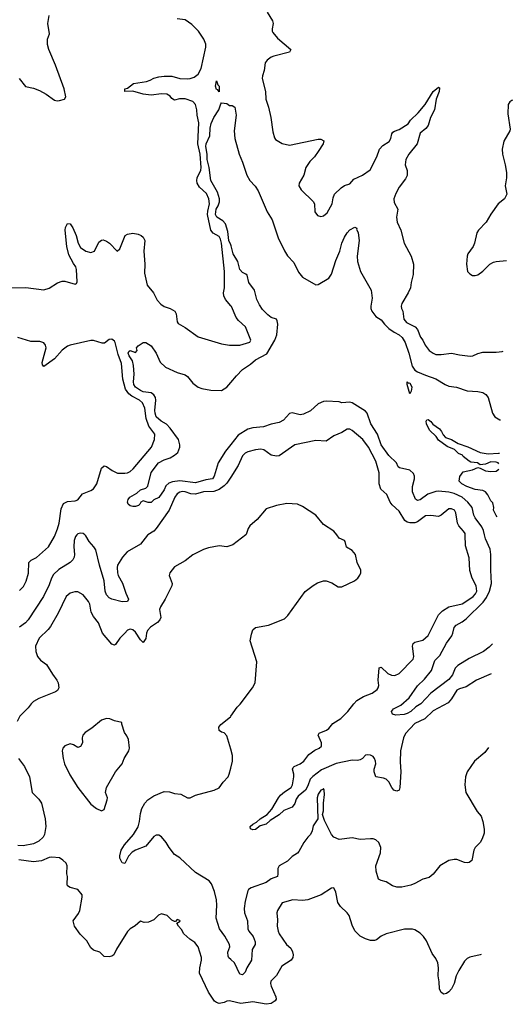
# Model space of a CAD drawing. Header units: inches. Extents: x 1552611 to 1694776, y 811966 to 917215.
# Tile 383 of 549: x 1688384 to 1692155, y 836412 to 843939. Entities that reach past the tile are written whole.
import ezdxf

# ---------------------------------------------------------------- set-up
doc = ezdxf.new("R2010")
doc.units = ezdxf.units.IN
doc.header["$MEASUREMENT"] = 0
for name, color, linetype in [('B6883', 7, 'Continuous'), ('B6884', 7, 'Continuous'), ('B6893', 7, 'Continuous'), ('B6894', 7, 'Continuous')]:
    doc.layers.add(name, color=color, linetype=linetype)

msp = doc.modelspace()

# ---------------------------------------------------------------- linework, layer by layer
at = {"layer": 'B6883', "color": 5}
for points, elevation in [([(1688821.6, 840000), (1688810.7, 839989.3), (1688802.2, 839957.8), (1688798.8, 839910), (1688802.9, 839850), (1688800.1, 839830), (1688790, 839810), (1688770, 839789.9), (1688684, 839736), (1688642, 839698), (1688627.3, 839670), (1688610, 839618.7), (1688565.6, 839530), (1688450, 839350.7), (1688430, 839328.1), (1688383.9, 839296.1)], 880), ([(1688384.2, 839575.8), (1688413.3, 839606.6), (1688433.3, 839646.7), (1688452.3, 839707.7), (1688455.5, 839790), (1688472.7, 839807.3), (1688512.9, 839827.1), (1688604.6, 839910), (1688650, 839987.6), (1688655.1, 840000)], 880), ([(1689366, 840000), (1689362.4, 839997.6), (1689310, 839929.8), (1689206, 839870), (1689170.3, 839830), (1689134, 839770), (1689129.3, 839750), (1689132, 839710), (1689138, 839690), (1689172.3, 839632.3), (1689195.6, 839555.6), (1689217.3, 839510), (1689210.1, 839489.9), (1689169.3, 839489.3), (1689090, 839509.8), (1689070, 839519.8), (1689050, 839542), (1689038, 839570), (1689031.5, 839650), (1688995.3, 839770), (1688966.8, 839886.8), (1688953.1, 839910), (1688917.2, 839950), (1688890, 839994.4), (1688883, 840000)], 880), ([(1690000, 839919.5), (1689970, 839909.8), (1689910, 839915.8), (1689830, 839901.4), (1689790, 839887.9), (1689710, 839847), (1689650, 839802.6), (1689570, 839755.1), (1689533.4, 839710), (1689529, 839691), (1689551.7, 839630), (1689548.8, 839610), (1689498.5, 839510), (1689461.5, 839450), (1689455.5, 839430), (1689465.7, 839370), (1689456.5, 839350), (1689439.3, 839330), (1689386.3, 839293.7), (1689361.4, 839270), (1689353.8, 839250), (1689350, 839209), (1689330, 839179), (1689310, 839198), (1689270, 839256.8), (1689250, 839274.6), (1689230, 839278.8), (1689210, 839270.8), (1689188, 839250), (1689151.3, 839210), (1689116.9, 839163.1), (1689110, 839157.6), (1689090, 839164.7), (1689018.7, 839250), (1688987.9, 839327.9), (1688950, 839377.4), (1688931.8, 839410), (1688922, 839470), (1688912.2, 839490), (1688870, 839541.4), (1688830, 839564.4), (1688805.2, 839565.2), (1688770, 839555.8), (1688740.9, 839530), (1688678.8, 839401.2), (1688619.2, 839300.8), (1688602.5, 839277.5), (1688533.8, 839210), (1688505.7, 839150), (1688506.7, 839110), (1688520.8, 839070), (1688542.8, 839042.8), (1688590, 839008.7), (1688634.6, 838934.6), (1688668.9, 838890), (1688678.9, 838870), (1688684.4, 838830), (1688673, 838810), (1688659.3, 838800.7), (1688531.8, 838750), (1688490, 838727.7), (1688471.3, 838710), (1688450, 838677.6), (1688386.6, 838613.4), (1688365.4, 838574.6)], 920), ([(1690000, 838363), (1689970, 838465.2), (1689950, 838487.3), (1689930, 838492), (1689910, 838505.2), (1689909.6, 838530), (1689924.5, 838550), (1689996.9, 838610), (1690000, 838614.3)], 920), ([(1688375.1, 838290), (1688420.7, 838230), (1688458.9, 838150), (1688479, 838030), (1688530, 837980.2), (1688551.1, 837950), (1688579.2, 837830), (1688583.8, 837770), (1688574.4, 837710), (1688563.5, 837690), (1688530, 837659.8), (1688490, 837638.6), (1688410, 837622.3), (1688370, 837626)], 920), ([(1690000, 836754.7), (1689986.4, 836766.4), (1689979.5, 836779.5), (1689978.7, 836810), (1689992.5, 836850), (1689989.1, 836870), (1689953.6, 836933.6), (1689914.1, 836990), (1689889, 837070), (1689893.8, 837170), (1689890.8, 837210.8), (1689875.4, 837275.4), (1689853.1, 837333.1), (1689835.8, 837355.8), (1689730, 837419.7), (1689610, 837531.5), (1689570, 837556.3), (1689528.6, 837610), (1689506, 837650), (1689470, 837691.6), (1689450, 837705.6), (1689430, 837706), (1689410, 837694), (1689350, 837621.7), (1689270.8, 837590), (1689245.5, 837574.5), (1689216.9, 837543.1), (1689190, 837489), (1689170, 837493.2), (1689151.8, 837530), (1689150, 837546), (1689162, 837590), (1689185.7, 837630), (1689256.4, 837710), (1689290, 837768.7), (1689302, 837810), (1689308.4, 837870), (1689318.4, 837910), (1689341, 837950), (1689365.2, 837974.8), (1689410, 838004.5), (1689490, 838038.1), (1689530, 838035.5), (1689570, 838022.7), (1689617.5, 838017.5), (1689670, 837990.3), (1689690, 837990.3), (1689730, 838010.3), (1689872.7, 838050), (1689910, 838067.7), (1689941.3, 838110), (1689979.7, 838150), (1689988.5, 838170), (1690000, 838217)], 920), ([(1690000, 836435.4), (1689990, 836437.7), (1689970, 836436.3), (1689950, 836426.6), (1689910, 836417.2), (1689890, 836425.2), (1689876.6, 836436.6), (1689830, 836505.2), (1689761.3, 836650), (1689762, 836690), (1689776.9, 836750), (1689776.3, 836770), (1689751.2, 836850), (1689724.8, 836884.8), (1689687, 836910), (1689641.2, 836950), (1689622.7, 836982.7), (1689599, 837010), (1689588, 837032), (1689612.1, 837047.9), (1689610, 837053.2), (1689590, 837059), (1689576, 837044), (1689570, 837044), (1689550, 837056), (1689512, 837090), (1689470, 837103.6), (1689446.4, 837093.6), (1689410, 837058), (1689370, 837040.9), (1689338, 837038), (1689310, 837048), (1689267.9, 837012.1), (1689230, 836989.4), (1689210, 836969.3), (1689125.5, 836834.5), (1689106, 836790), (1689090, 836779.3), (1689070, 836776), (1689030, 836778), (1688998, 836810), (1688950, 836826), (1688930, 836844), (1688898, 836898), (1688848.5, 836948.5), (1688803.7, 837010), (1688793.2, 837050), (1688833.7, 837106.3), (1688844.2, 837130), (1688862.9, 837230), (1688862, 837250), (1688830, 837289.2), (1688770, 837304), (1688750, 837318), (1688746.6, 837330), (1688749.5, 837390), (1688744.5, 837410), (1688749, 837470), (1688739, 837490), (1688714.5, 837514.5), (1688690, 837531.3), (1688630, 837536.3), (1688610, 837534.3), (1688552.1, 837507.9), (1688490, 837500.2), (1688377.3, 837517.3)], 940)]:
    msp.add_lwpolyline(points, dxfattribs=dict(at, elevation=elevation))
at = {"layer": 'B6883', "color": 5, "elevation": 940}
msp.add_lwpolyline([(1689050, 838598), (1689010, 838585.1), (1688936.1, 838523.9), (1688884.4, 838490), (1688868.5, 838470), (1688863.1, 838450), (1688865.5, 838410), (1688850, 838382.7), (1688830, 838376), (1688795.6, 838395.6), (1688770, 838402.9), (1688730, 838387), (1688714.9, 838370), (1688710.5, 838350), (1688717.4, 838290), (1688727.4, 838250), (1688767.1, 838167.1), (1688830.3, 838070), (1688930, 837940.7), (1688972, 837910), (1689010, 837891), (1689030, 837901), (1689054.6, 837974.6), (1689055.3, 837990), (1689041.2, 838030), (1689049.6, 838070), (1689117.4, 838190), (1689167.6, 838250), (1689182.9, 838290), (1689219.6, 838350), (1689225.6, 838370), (1689216.9, 838436.9), (1689205.4, 838465.4), (1689187, 838490), (1689166, 838554), (1689166, 838566), (1689110, 838579), (1689074.8, 838594.8)], close=True, dxfattribs=at)
at = {"layer": 'B6884', "color": 5}
for points, elevation in [([(1688381.5, 843490), (1688430, 843428.8), (1688490, 843414.9), (1688537.1, 843397.1), (1688587.3, 843370), (1688650, 843324), (1688670, 843319.1), (1688690, 843320.5), (1688728, 843330), (1688738, 843350), (1688724.2, 843410), (1688657.6, 843590), (1688607.2, 843710), (1688598.3, 843750), (1688597.4, 843790), (1688612.3, 843830), (1688600.9, 843910), (1688609.5, 843970)], 920), ([(1690000, 841752.4), (1689960.4, 841800.4), (1689946.9, 841826.9), (1689944.4, 841850), (1689950.9, 841890), (1689952.7, 842012.7), (1689930, 842231.6), (1689921.3, 842261.3), (1689910, 842281.4), (1689866.3, 842306.3), (1689848.5, 842330), (1689822.7, 842450), (1689823.7, 842476.3), (1689837.1, 842530), (1689833.1, 842570), (1689813.3, 842610), (1689759.7, 842659.7), (1689743.4, 842690), (1689739.7, 842710), (1689742, 842730), (1689770, 842788.4), (1689773.8, 842810), (1689765.1, 842910), (1689746.7, 842990), (1689756.3, 843150), (1689741.7, 843210), (1689740.6, 843250), (1689730.4, 843290), (1689710, 843312.5), (1689650, 843332.7), (1689607.2, 843332.8), (1689570, 843322.4), (1689550, 843335.3), (1689535, 843355), (1689509.9, 843369.9), (1689470, 843373.2), (1689390, 843362.2), (1689330, 843369.2), (1689250, 843392.9), (1689189.2, 843390.8), (1689188.7, 843410), (1689210, 843416.5), (1689255.1, 843450), (1689353.8, 843466.2), (1689383.5, 843476.5), (1689410, 843492.3), (1689450, 843502.2), (1689490, 843508), (1689550, 843507.3), (1689610, 843488.7), (1689667.3, 843487.3), (1689690, 843489.5), (1689719.7, 843500.3), (1689750, 843523.6), (1689773.8, 843566.2), (1689809.1, 843730), (1689808.3, 843751.7), (1689794.9, 843790), (1689752.8, 843850), (1689702.9, 843902.9), (1689650, 843936.6), (1689590, 843945.2)], 880), ([(1690000, 842218.4), (1689985, 842250), (1689978.5, 842318.5), (1689959, 842379), (1689940.1, 842400.1), (1689894, 842430), (1689881.9, 842450), (1689888.3, 842490), (1689903.6, 842516.4), (1689913.6, 842546.4), (1689912.5, 842570), (1689899.5, 842619.5), (1689847.1, 842710), (1689834.9, 842810), (1689818.9, 842870), (1689820.1, 842910), (1689809.1, 842970), (1689812.8, 842990), (1689839.3, 843050), (1689842.7, 843110), (1689850, 843146), (1689870, 843192), (1689908.7, 843250), (1689924, 843296), (1689930, 843302), (1689970, 843298), (1689990, 843282), (1690000, 843282)], 860), ([(1688310, 841887.9), (1688432.7, 841892.7), (1688570, 841873.1), (1688610, 841886.7), (1688673.8, 841926.2), (1688710, 841939.5), (1688730, 841940.3), (1688810, 841916.3), (1688818.3, 841921.7), (1688824.8, 841935.2), (1688820.3, 842030), (1688813.6, 842050), (1688795.2, 842075.2), (1688761.7, 842141.7), (1688746.2, 842206.2), (1688731.3, 842330), (1688735, 842350), (1688750, 842381.6), (1688770, 842378.3), (1688790, 842348.9), (1688816.9, 842290), (1688832.3, 842230), (1688850, 842196.3), (1688890, 842168.7), (1688930, 842158.6), (1688957.6, 842170), (1688990, 842237.3), (1689010, 842254), (1689024.5, 842255.5), (1689050, 842246), (1689071.4, 842231.4), (1689130, 842168.2), (1689150, 842187.3), (1689191.1, 842288.9), (1689210, 842298.7), (1689250, 842305.7), (1689290, 842299.5), (1689313.4, 842290), (1689330, 842275.5), (1689341.3, 842250), (1689333.6, 842170), (1689342.4, 842070), (1689340.7, 842000.7), (1689361.1, 841910), (1689408.9, 841850), (1689435.8, 841795.8), (1689464.9, 841764.9), (1689490, 841746.5), (1689537.3, 841730), (1689570.6, 841710), (1689583.1, 841690), (1689588.9, 841630), (1689597.2, 841617.2), (1689650, 841586.7), (1689750, 841514.4), (1689930, 841461.6), (1689989.5, 841450.5), (1690000, 841450.5)], 880), ([(1688655.1, 840000), (1688674, 840046), (1688685.3, 840090), (1688701.1, 840199), (1688720.5, 840239.5), (1688750, 840255.9), (1688810, 840261.3), (1688830, 840269.2), (1688865.4, 840314.6), (1688930, 840338.5), (1688950, 840352.4), (1688975.5, 840390), (1689010, 840510.6), (1689030, 840527.7), (1689050, 840523.8), (1689092.3, 840492.3), (1689132.5, 840472.5), (1689190, 840472.2), (1689210, 840475.5), (1689230, 840485.8), (1689253.8, 840506.2), (1689392.4, 840670), (1689416.5, 840730), (1689417.7, 840770), (1689371.9, 840831.9), (1689352.4, 840890), (1689341.9, 840970), (1689324.1, 841010), (1689301.6, 841030), (1689241.9, 841061.9), (1689219.2, 841079.2), (1689195.3, 841115.3), (1689174.6, 841190), (1689163.9, 841310), (1689139, 841379), (1689115.6, 841470), (1689110, 841482.3), (1689099.7, 841490), (1689090, 841495.5), (1689070, 841494.4), (1689032.8, 841467.2), (1689014.9, 841465.1), (1688950, 841485.7), (1688930, 841486.5), (1688770, 841451.9), (1688750, 841443.1), (1688710, 841412.4), (1688650, 841345), (1688568.5, 841288.5), (1688559.1, 841299.1), (1688557.1, 841317.1), (1688585.8, 841430), (1688582.8, 841450), (1688570, 841469.7), (1688538.6, 841478.6), (1688470, 841479.6), (1688370, 841508.1)], 880), ([(1690000, 840690.3), (1689960, 840640), (1689902.9, 840550), (1689873.8, 840450), (1689860.5, 840430), (1689810, 840422.4), (1689730, 840398.8), (1689610, 840414.6), (1689553.2, 840406.8), (1689524.8, 840395.2), (1689503.8, 840376.2), (1689490, 840343.6), (1689450, 840286.6), (1689410.7, 840269.3), (1689390, 840248.7), (1689368.9, 840248.9), (1689330, 840261.2), (1689311.3, 840250), (1689305.2, 840234.8), (1689293.7, 840226.3), (1689270, 840217), (1689250, 840216.2), (1689230, 840222), (1689214.7, 840234.7), (1689209.6, 840249.6), (1689214, 840270), (1689227.8, 840290), (1689280.9, 840319.1), (1689310, 840344.4), (1689350, 840357.3), (1689366.2, 840373.8), (1689390, 840476.5), (1689445.7, 840550), (1689490, 840574), (1689536.4, 840590), (1689569.8, 840610), (1689594.3, 840630), (1689610.9, 840670), (1689610.8, 840690), (1689599.8, 840730), (1689536.7, 840816.7), (1689506.8, 840846.8), (1689467.2, 840870), (1689430, 840902.3), (1689420.9, 840930), (1689419.9, 840950), (1689427.5, 841030), (1689423.2, 841050), (1689411.3, 841071.3), (1689390, 841086.9), (1689330, 841094.6), (1689310, 841102.9), (1689270.7, 841130), (1689259.3, 841150), (1689255.2, 841170), (1689259.9, 841230), (1689254.7, 841294.8), (1689247, 841330), (1689222, 841370), (1689215.6, 841390), (1689218.6, 841401.4), (1689230, 841410.8), (1689270, 841394.8), (1689282.7, 841410), (1689277.2, 841430), (1689290, 841446), (1689330, 841471), (1689350, 841471.3), (1689390, 841446), (1689430, 841390.7), (1689460, 841320), (1689501.6, 841281.6), (1689590, 841242.3), (1689650, 841224.9), (1689668.2, 841210), (1689710, 841160.5), (1689750, 841128.4), (1689778.3, 841118.3), (1689847.5, 841107.5), (1689930, 841103.8), (1689970, 841129.4), (1690000, 841165.5)], 860), ([(1690000, 840442.5), (1689970, 840395.6), (1689950, 840374.8), (1689912.4, 840347.6), (1689870, 840330.8), (1689790, 840329.9), (1689730, 840312.8), (1689693.6, 840313.6), (1689650, 840329.1), (1689630, 840331.4), (1689610, 840327.2), (1689590, 840313.6), (1689572.9, 840290), (1689529, 840190), (1689429.7, 840050.3), (1689410, 840029.1), (1689366, 840000)], 880), ([(1688883, 840000), (1688870, 840010.5), (1688850, 840013.4), (1688830, 840008.2), (1688821.6, 840000)], 880)]:
    msp.add_lwpolyline(points, dxfattribs=dict(at, elevation=elevation))
at = {"layer": 'B6884', "color": 5, "elevation": 860}
msp.add_lwpolyline([(1689910, 843388), (1689902, 843402), (1689890, 843406), (1689884, 843430), (1689890, 843470.8), (1689901, 843441), (1689910.8, 843430)], close=True, dxfattribs=at)
at = {"layer": 'B6893', "color": 5}
for points, elevation in [([(1690000, 838614.3), (1690050, 838683.8), (1690073, 838707), (1690167, 838830), (1690187.3, 838870), (1690199.7, 839030), (1690149.7, 839190), (1690157.7, 839242.3), (1690170, 839274.8), (1690190, 839293), (1690290, 839310.4), (1690410, 839359.5), (1690436.1, 839383.9), (1690570, 839566.7), (1690630, 839613.7), (1690664.9, 839635.1), (1690710, 839648.7), (1690730, 839648.5), (1690773.4, 839633.4), (1690822.8, 839602.8), (1690850, 839603.8), (1690946, 839650), (1690972.3, 839670), (1690987.7, 839692.3), (1690994.5, 839710), (1690995.6, 839730), (1690968, 839790), (1690954, 839850), (1690930, 839881.6), (1690886.9, 839906.9), (1690876.2, 839950), (1690870, 839958), (1690830, 839975.1), (1690811.7, 840000)], 920), ([(1690114.8, 840000), (1690015.5, 839924.5), (1690000, 839919.5)], 920), ([(1691993.9, 838937), (1691880.5, 838890), (1691801.2, 838838.8), (1691750, 838824.4), (1691730, 838814), (1691690, 838746.6), (1691663.7, 838716.3), (1691550, 838656.3), (1691485.1, 838594.9), (1691410, 838557.3), (1691338.2, 838481.8), (1691322.6, 838450), (1691299.6, 838350), (1691295.5, 838264.5), (1691302, 838190), (1691295.2, 838070), (1691290, 838049.9), (1691270, 838040.4), (1691248.1, 838048.1), (1691231.5, 838070), (1691210, 838113.3), (1691190, 838133.9), (1691170, 838141.4), (1691109.9, 838149.9), (1691096.8, 838190), (1691097.5, 838210), (1691110.6, 838250), (1691108.8, 838270), (1691099.8, 838290), (1691090, 838306.3), (1691070, 838317.7), (1691050, 838319.8), (1691030, 838315.3), (1691008.2, 838291.8), (1690990, 838280.9), (1690970, 838276.6), (1690930, 838277.9), (1690807.8, 838252.2), (1690695, 838205), (1690626.8, 838153.2), (1690607.7, 838132.3), (1690590, 838082.1), (1690571.8, 838050), (1690515.8, 838004.2), (1690500.9, 837979.1), (1690490, 837948.1), (1690470, 837917.8), (1690407.1, 837892.9), (1690370, 837861.5), (1690302, 837818), (1690270, 837789.8), (1690224.7, 837775.3), (1690190, 837748.6), (1690170, 837745.7), (1690152.1, 837752.1), (1690149.6, 837770), (1690168.3, 837790), (1690195.9, 837804.1), (1690226.2, 837830), (1690277.8, 837862.2), (1690297.5, 837882.5), (1690315.4, 837904.6), (1690364.2, 837990), (1690381.1, 838010), (1690410, 838035.4), (1690462, 838070), (1690471.6, 838090), (1690481.4, 838150), (1690481.8, 838170), (1690471.2, 838210), (1690478, 838222), (1690485.1, 838230), (1690530, 838250.2), (1690560.4, 838270), (1690598.6, 838321.4), (1690644.4, 838355.6), (1690676.3, 838370), (1690693.5, 838386.5), (1690695.3, 838410), (1690668.7, 838470), (1690675.8, 838484.2), (1690733.6, 838506.4), (1690750, 838520.3), (1690780.6, 838559.4), (1690843.3, 838596.7), (1690896.5, 838650), (1690941, 838710), (1690965.4, 838734.6), (1691015.6, 838764.4), (1691083, 838790), (1691120.9, 838819.1), (1691128.5, 838830), (1691132.2, 838850), (1691129, 838890), (1691136.6, 838983.4), (1691150, 838990.3), (1691201.7, 838941.7), (1691230, 838928), (1691254.5, 838925.5), (1691290, 838940.8), (1691395.1, 839050), (1691401.4, 839070), (1691391.9, 839150), (1691396.8, 839170), (1691410, 839179.4), (1691470, 839196.5), (1691509.6, 839230), (1691591.1, 839390), (1691621.4, 839418.6), (1691670, 839449.2), (1691770, 839474), (1691799.7, 839490), (1691855.6, 839530), (1691873.7, 839550), (1691883.1, 839570), (1691879.1, 839610), (1691846.9, 839670), (1691829, 839729), (1691823.7, 839823.7), (1691797.8, 839917.8), (1691793.8, 840000)], 880), ([(1692002.4, 839167.5), (1691978.6, 839141.4), (1691934.6, 839110), (1691824.3, 839055.7), (1691738.6, 839001.4), (1691718.5, 838981.5), (1691696.4, 838930), (1691670, 838895.6), (1691530.6, 838789.4), (1691453.4, 838710), (1691415.3, 838684.7), (1691378.7, 838650), (1691350, 838634), (1691328.2, 838628.2), (1691262.7, 838622.7), (1691238, 838630), (1691229.2, 838650), (1691246.6, 838670), (1691301.1, 838698.9), (1691366.3, 838753.6), (1691430, 838846), (1691482.6, 838897.4), (1691535.9, 838964.1), (1691560.7, 839039.3), (1691600.6, 839079.4), (1691650, 839173.2), (1691691.1, 839228.9), (1691700.7, 839250), (1691710, 839292.4), (1691725.8, 839310), (1691770, 839334.8), (1691801.3, 839358.7), (1691932.9, 839487.1), (1691958.2, 839521.8), (1691981.3, 839570), (1691996.4, 839630), (1691989.9, 839730.1), (1691990.7, 839850.7), (1691984.4, 839890), (1691949.9, 839969.9), (1691942.8, 840000)], 860), ([(1691973.3, 838374.7), (1691943.5, 838336.5), (1691866.7, 838270), (1691810.4, 838190), (1691795.8, 838150), (1691790.4, 838090), (1691799.3, 838030), (1691886.1, 837886.1), (1691915.8, 837850), (1691928.7, 837810), (1691938.9, 837750), (1691938.7, 837721.3), (1691924.2, 837675.8), (1691908.4, 837650), (1691870.4, 837610), (1691860.3, 837590), (1691844, 837510), (1691824.9, 837495.1), (1691810, 837492.8), (1691790, 837495.6), (1691730, 837518.7), (1691710, 837519.8), (1691670, 837510.8), (1691601.1, 837470), (1691550, 837406), (1691518, 837382), (1691470, 837369.6), (1691410, 837334.7), (1691377, 837323), (1691310, 837307.1), (1691270, 837306.9), (1691238.8, 837318.8), (1691190, 837347), (1691150, 837358), (1691129.8, 837369.8), (1691112.8, 837430), (1691111.5, 837470), (1691145.6, 837570), (1691149.5, 837610), (1691132, 837650), (1691110, 837669.4), (1691090, 837676.9), (1691070, 837678), (1690990, 837672.8), (1690930, 837685.1), (1690830, 837672.8), (1690790, 837689.6), (1690771.1, 837711.1), (1690717.5, 837817.5), (1690703.1, 837863.1), (1690708.9, 837891.1), (1690709, 837950), (1690716.6, 838016.6), (1690715.1, 838050), (1690710, 838062), (1690704.9, 838055.1), (1690690, 838049.3), (1690670, 838019.3), (1690660.4, 837990), (1690666.8, 837830), (1690630, 837776), (1690622.3, 837737.7), (1690610.2, 837709.8), (1690588.8, 837690), (1690558.9, 837650), (1690520.7, 837579.3), (1690510, 837566.3), (1690470, 837542.6), (1690432.9, 837507.1), (1690370.4, 837470), (1690359.6, 837450), (1690361.3, 837410), (1690357.1, 837390), (1690310, 837369.9), (1690270, 837343.9), (1690157, 837303), (1690136.9, 837290), (1690130, 837278.7), (1690110, 837200.9), (1690103.1, 837143.1), (1690104.7, 837110), (1690127.5, 837050), (1690130.9, 836990), (1690138.3, 836970), (1690170.8, 836930), (1690187.4, 836890), (1690185.5, 836870), (1690164.6, 836830), (1690158.7, 836750), (1690122.9, 836690), (1690110, 836658), (1690090, 836636.4), (1690070, 836643.1), (1690029.3, 836729.3), (1690000, 836754.7)], 920), ([(1690000, 838217), (1690013, 838270), (1690014.3, 838314.3), (1690000, 838363)], 920), ([(1691915.2, 836791.5), (1691910, 836789.6), (1691830, 836773.3), (1691810, 836761.6), (1691790, 836742), (1691746, 836670), (1691726.3, 836630), (1691708.7, 836570), (1691690.2, 836529.8), (1691670, 836507), (1691650, 836494.5), (1691629.6, 836489.6), (1691610, 836501.2), (1691597.6, 836530), (1691596.1, 836583.9), (1691587.1, 836630), (1691589.7, 836690), (1691584.7, 836730), (1691570, 836760.9), (1691541, 836801), (1691498, 836898), (1691476, 836930), (1691450, 836956), (1691410, 836980.9), (1691390, 836987), (1691330, 836986.3), (1691189, 836951), (1691150, 836931.6), (1691115.1, 836904.9), (1691100.7, 836899.3), (1691070, 836898.9), (1691030, 836911.5), (1690990, 836934), (1690950, 836972.7), (1690930, 837017.2), (1690907.1, 837090), (1690891.4, 837111.4), (1690838.9, 837158.9), (1690818.5, 837190), (1690803.6, 837270), (1690790, 837302), (1690770, 837299.3), (1690691.7, 837248.3), (1690590, 837209.6), (1690550, 837205.6), (1690474, 837210), (1690392.7, 837187.3), (1690357, 837130), (1690353.4, 837110), (1690358.5, 837058.5), (1690354.9, 837010), (1690362, 836970), (1690370.4, 836950), (1690427.7, 836870), (1690459.9, 836839.9), (1690472.9, 836812.9), (1690478, 836790), (1690475.3, 836770), (1690462.4, 836750), (1690390, 836703.6), (1690350, 836632.3), (1690307.2, 836590), (1690302.8, 836570), (1690307.9, 836550), (1690345.5, 836470), (1690347.7, 836450), (1690340.4, 836439.6), (1690310, 836418), (1690270, 836411.9), (1690170, 836430.7), (1690077.4, 836417.4), (1690000, 836435.4)], 940)]:
    msp.add_lwpolyline(points, dxfattribs=dict(at, elevation=elevation))
at = {"layer": 'B6894', "color": 5}
for points, elevation in [([(1690277.4, 843997.4), (1690320.4, 843930), (1690325.5, 843910), (1690317, 843870), (1690317.1, 843850), (1690321.7, 843841.7), (1690357.8, 843797.8), (1690460.7, 843710), (1690450.7, 843690), (1690330, 843660.4), (1690308.4, 843651.6), (1690279.5, 843630), (1690263.8, 843610), (1690255.8, 843550), (1690241.6, 843510), (1690239.3, 843490), (1690266.4, 843390), (1690267.4, 843330), (1690287.6, 843270), (1690305.7, 843190), (1690322, 843082), (1690334.9, 843034.9), (1690342.8, 843022.7), (1690393, 842993), (1690450, 842979.5), (1690670, 843024.9), (1690690, 843025.5), (1690711.9, 843011.9), (1690706.4, 842990), (1690670, 842931.5), (1690639.6, 842890), (1690604.9, 842855.1), (1690573.8, 842810), (1690559, 842750), (1690523.1, 842690), (1690521.3, 842670), (1690539, 842639), (1690630.7, 842550), (1690642, 842530), (1690643, 842470), (1690662.8, 842442.8), (1690690, 842433.4), (1690710, 842439.1), (1690738, 842462), (1690775.6, 842530), (1690783.8, 842576.2), (1690794.9, 842605.1), (1690845.3, 842654.7), (1690870, 842670.4), (1690910, 842684.9), (1690941.4, 842718.6), (1691007.8, 842750), (1691065.8, 842790), (1691116.8, 842890), (1691137.6, 842950), (1691164.1, 842975.9), (1691213.4, 843006.6), (1691225, 843030), (1691232.5, 843067.5), (1691240.8, 843079.2), (1691252.4, 843087.6), (1691290, 843099.3), (1691356.8, 843143.2), (1691375.7, 843170), (1691434.2, 843225.8), (1691489, 843290), (1691549.4, 843390.6), (1691590, 843422), (1691598.5, 843418.5), (1691596.2, 843390), (1691571.3, 843330), (1691559.8, 843250), (1691528, 843192), (1691510, 843131.2), (1691492.4, 843107.6), (1691448.7, 843071.3), (1691426.2, 842990), (1691362.3, 842910), (1691339.7, 842870), (1691334.2, 842830), (1691350, 842784.7), (1691351.2, 842748.8), (1691338.5, 842721.5), (1691290, 842658.7), (1691262.8, 842610), (1691246.9, 842570), (1691250, 842540.7), (1691278, 842490), (1691268.2, 842428.2), (1691273, 842390), (1691302, 842330), (1691327.9, 842230), (1691381.6, 842130), (1691398.1, 842070), (1691396.3, 841990), (1691379.7, 841930), (1691375.2, 841890), (1691357.5, 841850), (1691310.2, 841770), (1691305.2, 841750), (1691307.1, 841730), (1691317.3, 841710), (1691324.4, 841650), (1691345.1, 841625.1), (1691410.6, 841590.6), (1691430, 841570.3), (1691451.9, 841511.9), (1691470.2, 841490), (1691489, 841450), (1691519, 841410), (1691548.3, 841388.3), (1691570, 841380.6), (1691610, 841379.8), (1691690, 841389.2), (1691750, 841376), (1691833.4, 841366.6), (1691851.4, 841368.6), (1691890, 841387.6), (1691930, 841397.4), (1692030, 841396.9), (1692077.4, 841402.6), (1692084.6, 841405.3)], 880), ([(1692155, 843324), (1692150, 843321.2), (1692136, 843310), (1692124, 843290), (1692119.8, 843219.8), (1692138, 843102), (1692136, 843090), (1692090.7, 843010), (1692076.3, 842950), (1692079.1, 842910), (1692100.7, 842830), (1692110.7, 842770), (1692110.6, 842730), (1692100.5, 842670), (1692113.7, 842606.3), (1692094.8, 842570), (1692045.5, 842530), (1691990, 842452.3), (1691954.4, 842390), (1691897.1, 842330), (1691883.8, 842310), (1691866, 842230), (1691854.4, 842205.6), (1691815.5, 842150), (1691810.5, 842130), (1691803.8, 842070), (1691813, 842013), (1691830, 841994.8), (1691850, 841984), (1691870, 841982), (1691890, 841988), (1691930, 842017.1), (1691983.7, 842070), (1692010, 842084.4), (1692030, 842090.4), (1692110, 842097.6)], 920), ([(1690000, 843282), (1690010, 843282), (1690031, 843270), (1690040.7, 843210), (1690026.4, 843090), (1690030.3, 843030), (1690063.7, 842910), (1690090, 842850.6), (1690123.8, 842750), (1690145.5, 842710), (1690187, 842667), (1690210, 842630.8), (1690278, 842470), (1690316.5, 842410), (1690362.2, 842270), (1690410, 842172.7), (1690434.2, 842134.2), (1690483.2, 842083.2), (1690518.9, 842010), (1690550, 841970.4), (1690650, 841910.7), (1690670, 841914), (1690750, 841963.1), (1690770, 841993.4), (1690803.2, 842096.8), (1690833.5, 842170), (1690850, 842230.5), (1690870, 842277), (1690889.9, 842310.1), (1690910, 842332.3), (1690950, 842353), (1690965.4, 842345.4), (1690963.5, 842336.5), (1690974.4, 842310), (1690982, 842250), (1690967.6, 842130), (1690969.1, 842089.1), (1690993.3, 842013.3), (1691074, 841870), (1691083, 841810), (1691071.8, 841750), (1691071.8, 841730), (1691078.9, 841710), (1691109.4, 841669.4), (1691150, 841645.3), (1691177.2, 841610), (1691210, 841579.2), (1691250.6, 841550.6), (1691290, 841530.1), (1691310.9, 841510), (1691335.1, 841470), (1691362.4, 841390), (1691388.1, 841290), (1691410, 841260.2), (1691430, 841246), (1691490, 841221.1), (1691570, 841194.6), (1691642, 841150), (1691670, 841138), (1691728.6, 841128.6), (1691810, 841101.6), (1691890, 841096.4), (1691930, 841088), (1691953.1, 841073.1), (1691970.5, 841050), (1692003.7, 840930), (1692022.3, 840902.3), (1692060.2, 840880.2), (1692065.2, 840878.8)], 860), ([(1690000, 841165.5), (1690042.9, 841217.1), (1690090, 841265.8), (1690150, 841304.3), (1690190, 841338.4), (1690276, 841384), (1690338, 841490), (1690352.8, 841530), (1690359.3, 841610), (1690356.2, 841636.2), (1690349.1, 841649.1), (1690310, 841661.6), (1690282.5, 841682.5), (1690243.7, 841723.7), (1690218.9, 841758.9), (1690199.7, 841799.7), (1690181.1, 841870), (1690139, 841930), (1690124.6, 841984.6), (1690114.5, 841994.5), (1690090, 842006), (1690068.2, 842030), (1690053.5, 842090), (1690018.1, 842150), (1690004, 842210), (1690000, 842218.4)], 860), ([(1690000, 841450.5), (1690069.4, 841450.6), (1690145.2, 841474.8), (1690152.7, 841490), (1690113.3, 841590), (1690058.2, 841638.2), (1690041.4, 841661.4), (1690005.6, 841745.6), (1690000, 841752.4)], 880), ([(1691942.8, 840000), (1691934.6, 840034.6), (1691920.9, 840060.9), (1691870.4, 840130.4), (1691860.9, 840150), (1691846.5, 840210), (1691815.2, 840250), (1691770, 840289.4), (1691710, 840316.9), (1691670, 840327.6), (1691590, 840334.3), (1691570, 840332.8), (1691509.3, 840310.7), (1691450, 840269), (1691430, 840263.9), (1691414.4, 840274.4), (1691389.8, 840330.2), (1691390.6, 840370), (1691406.4, 840430), (1691407.1, 840450), (1691398, 840470), (1691370, 840494.3), (1691292.6, 840512.6), (1691281.5, 840521.5), (1691269.7, 840550), (1691210, 840606.6), (1691152, 840690), (1691122.6, 840770), (1691073, 840850), (1691045, 840930), (1691030, 840945), (1690930, 841011.1), (1690910, 841015.8), (1690849.6, 841009.6), (1690830, 841018), (1690730, 841022.6), (1690710, 841019.2), (1690670, 841001.3), (1690610, 840949.6), (1690557.7, 840922.3), (1690530, 840918), (1690470, 840934.3), (1690450, 840928.3), (1690402.3, 840877.7), (1690370, 840859.8), (1690310, 840846), (1690250, 840825.5), (1690170, 840819.1), (1690130, 840808.1), (1690057.5, 840762.5), (1690000, 840690.3)], 860), ([(1692052.9, 840544.1), (1692046, 840550), (1692030, 840555.3), (1691990, 840558.4), (1691950, 840541.6), (1691910, 840537), (1691888.7, 840550), (1691837.2, 840557.2), (1691823.6, 840563.6), (1691778.9, 840598.9), (1691774, 840610), (1691742.6, 840622.6), (1691712.7, 840652.7), (1691657.2, 840677.2), (1691590, 840723.6), (1691571.7, 840751.7), (1691521.2, 840801.2), (1691499.3, 840850), (1691495.6, 840870), (1691500.7, 840879.3), (1691510, 840883.1), (1691530, 840867.2), (1691547.1, 840847.1), (1691596.5, 840810), (1691611.9, 840791.9), (1691624.8, 840764.8), (1691643.9, 840743.9), (1691690, 840728.4), (1691739.7, 840699.7), (1691814.7, 840674.7), (1691910, 840630.2), (1691970, 840619.5), (1692050, 840626.3), (1692055.9, 840625.4)], 840), ([(1691793.8, 840000), (1691793.3, 840010), (1691782.2, 840030), (1691744.6, 840070), (1691736.5, 840090), (1691722.7, 840170), (1691713.5, 840190), (1691690, 840200.4), (1691670, 840198.5), (1691610.4, 840150), (1691590, 840141.7), (1691530, 840149.8), (1691490, 840144.8), (1691430, 840101.1), (1691410, 840092.1), (1691370, 840091.7), (1691350, 840097.2), (1691332.3, 840110), (1691290, 840182.5), (1691235.6, 840230), (1691220.4, 840250), (1691194.3, 840310), (1691149, 840350), (1691135.8, 840390), (1691134.5, 840474.5), (1691110, 840564.5), (1691055.2, 840670), (1691010, 840729.8), (1690930, 840799.2), (1690910, 840808.4), (1690890, 840808.3), (1690850, 840782.3), (1690790, 840758), (1690730, 840717.6), (1690650, 840722.4), (1690490.2, 840689.8), (1690370, 840605.1), (1690350, 840602), (1690310, 840609.6), (1690254, 840650), (1690230, 840656.2), (1690190, 840651.8), (1690130, 840636.4), (1690110, 840625.8), (1690090, 840605.7), (1690056, 840530), (1690000, 840442.5)], 880), ([(1692038.1, 840139.1), (1692030, 840149.2), (1692010, 840188.7), (1692013.6, 840210), (1692005.6, 840245.6), (1691990, 840261.6), (1691966.4, 840306.4), (1691948.9, 840328.9), (1691930, 840339.1), (1691870, 840347.2), (1691806.6, 840370), (1691767.3, 840390), (1691749.3, 840410.7), (1691753.6, 840446.4), (1691778, 840482), (1691850, 840498.8), (1691890, 840516), (1691910, 840511.3), (1691950.6, 840490.6), (1691990, 840485.5), (1692030, 840487.7), (1692051.4, 840501.7)], 840), ([(1690811.7, 840000), (1690789.6, 840030), (1690710, 840080.5), (1690651.2, 840151.2), (1690550, 840218.3), (1690510, 840236), (1690430, 840239.2), (1690350, 840226.2), (1690270, 840199.6), (1690201.3, 840118.7), (1690146.4, 840070), (1690133.4, 840050), (1690117.8, 840002.3), (1690114.8, 840000)], 920)]:
    msp.add_lwpolyline(points, dxfattribs=dict(at, elevation=elevation))
at = {"layer": 'B6894', "color": 5, "elevation": 840}
msp.add_lwpolyline([(1691361.1, 841161.1), (1691370, 841161.7), (1691385.3, 841130), (1691381.6, 841098.4), (1691370, 841078), (1691350, 841149), (1691350, 841170.6)], close=True, dxfattribs=at)

doc.saveas('drawing.dxf')
